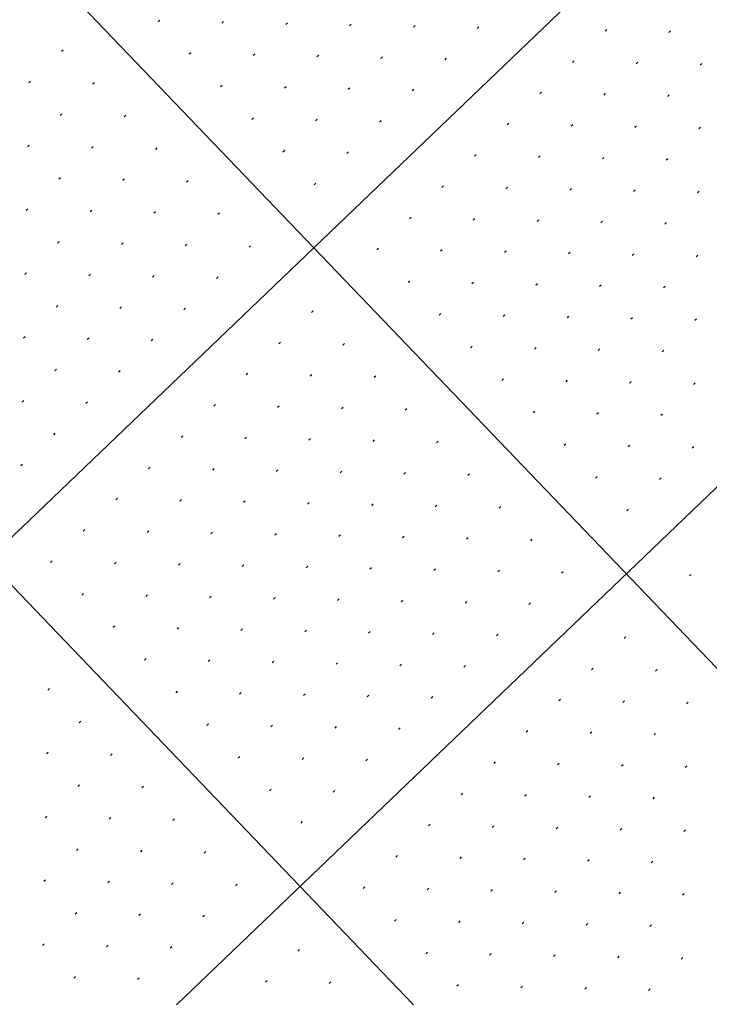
# Model space of a CAD drawing. Extents: x 2148987 to 2151117, y 142806 to 144993.
# Drawn here: x 2150373.8 to 2150450.2, y 144324.1 to 144432.4 of the extents above; entities that cross this region are included whole.
import ezdxf

# ---------------------------------------------------------------- set-up
doc = ezdxf.new("R2010")
doc.units = 0
doc.layers.add('PR_PIER_PH3', color=7, linetype='Continuous')
doc.layers.add('SHT_Profile_Grid_Minor', color=7, linetype='Continuous')

msp = doc.modelspace()

# ---------------------------------------------------------------- linework, layer by layer
at = {"layer": 'PR_PIER_PH3'}
for p, q in [((2150164.2, 144659.82), (2150510.15, 144298.83)), ((2150128.1, 144625.23), (2150449.83, 144289.5)), ((2150469.54, 144467.67), (2149332.4, 143377.92)), ((2150504.13, 144431.57), (2149367, 143341.82))]:
    msp.add_line(p, q, dxfattribs=at)
at = {"layer": 'SHT_Profile_Grid_Minor'}
for p, q in [((2150389.31, 144432.33), (2150389.13, 144432.16)), ((2150396.38, 144432.18), (2150396.2, 144432.01)), ((2150403.45, 144432.03), (2150403.27, 144431.86)), ((2150410.52, 144431.88), (2150410.33, 144431.71)), ((2150417.58, 144431.73), (2150417.4, 144431.56)), ((2150424.65, 144431.58), (2150424.47, 144431.41)), ((2150438.79, 144431.28), (2150438.61, 144431.11)), ((2150445.86, 144431.13), (2150445.68, 144430.95)), ((2150378.63, 144429.02), (2150378.45, 144428.85)), ((2150392.77, 144428.72), (2150392.59, 144428.55)), ((2150399.84, 144428.57), (2150399.66, 144428.4)), ((2150406.91, 144428.42), (2150406.72, 144428.25)), ((2150413.97, 144428.27), (2150413.79, 144428.1)), ((2150421.04, 144428.12), (2150420.86, 144427.95)), ((2150435.18, 144427.82), (2150435, 144427.65)), ((2150442.25, 144427.67), (2150442.07, 144427.5)), ((2150449.32, 144427.52), (2150449.14, 144427.34)), ((2150375.02, 144425.56), (2150374.84, 144425.39)), ((2150382.09, 144425.41), (2150381.91, 144425.24)), ((2150396.23, 144425.11), (2150396.05, 144424.94)), ((2150403.3, 144424.96), (2150403.11, 144424.79)), ((2150410.36, 144424.81), (2150410.18, 144424.64)), ((2150417.43, 144424.66), (2150417.25, 144424.49)), ((2150431.57, 144424.36), (2150431.39, 144424.19)), ((2150438.64, 144424.21), (2150438.46, 144424.04)), ((2150445.71, 144424.06), (2150445.53, 144423.89)), ((2150378.48, 144421.95), (2150378.3, 144421.78)), ((2150385.55, 144421.8), (2150385.37, 144421.63)), ((2150399.69, 144421.5), (2150399.51, 144421.33)), ((2150406.75, 144421.35), (2150406.57, 144421.18)), ((2150413.82, 144421.2), (2150413.64, 144421.03)), ((2150427.96, 144420.9), (2150427.78, 144420.73)), ((2150435.03, 144420.75), (2150434.85, 144420.58)), ((2150442.1, 144420.6), (2150441.92, 144420.43)), ((2150449.17, 144420.45), (2150448.99, 144420.28)), ((2150374.87, 144418.49), (2150374.69, 144418.32)), ((2150381.94, 144418.34), (2150381.76, 144418.17)), ((2150389.01, 144418.19), (2150388.83, 144418.02)), ((2150403.15, 144417.89), (2150402.96, 144417.72)), ((2150410.21, 144417.74), (2150410.03, 144417.57)), ((2150424.35, 144417.44), (2150424.17, 144417.27)), ((2150431.42, 144417.29), (2150431.24, 144417.12)), ((2150438.49, 144417.14), (2150438.31, 144416.97)), ((2150445.56, 144416.99), (2150445.38, 144416.82)), ((2150378.33, 144414.88), (2150378.15, 144414.71)), ((2150385.4, 144414.73), (2150385.22, 144414.56)), ((2150392.47, 144414.58), (2150392.29, 144414.41)), ((2150406.6, 144414.28), (2150406.42, 144414.11)), ((2150420.74, 144413.98), (2150420.56, 144413.81)), ((2150427.81, 144413.83), (2150427.63, 144413.66)), ((2150434.88, 144413.68), (2150434.7, 144413.51)), ((2150441.95, 144413.53), (2150441.77, 144413.36)), ((2150449.02, 144413.38), (2150448.84, 144413.21)), ((2150374.72, 144411.42), (2150374.54, 144411.25)), ((2150381.79, 144411.27), (2150381.61, 144411.1)), ((2150388.86, 144411.12), (2150388.68, 144410.95)), ((2150395.93, 144410.97), (2150395.74, 144410.8)), ((2150417.13, 144410.52), (2150416.95, 144410.35)), ((2150424.2, 144410.37), (2150424.02, 144410.2)), ((2150431.27, 144410.22), (2150431.09, 144410.05)), ((2150438.34, 144410.07), (2150438.16, 144409.9)), ((2150445.41, 144409.92), (2150445.23, 144409.75)), ((2150378.18, 144407.81), (2150378, 144407.64)), ((2150385.25, 144407.66), (2150385.07, 144407.49)), ((2150392.32, 144407.51), (2150392.13, 144407.34)), ((2150399.38, 144407.36), (2150399.2, 144407.19)), ((2150413.52, 144407.06), (2150413.34, 144406.89)), ((2150420.59, 144406.91), (2150420.41, 144406.74)), ((2150427.66, 144406.76), (2150427.48, 144406.59)), ((2150434.73, 144406.61), (2150434.55, 144406.44)), ((2150441.8, 144406.46), (2150441.62, 144406.29)), ((2150448.87, 144406.31), (2150448.69, 144406.14)), ((2150374.57, 144404.35), (2150374.39, 144404.18)), ((2150381.64, 144404.2), (2150381.46, 144404.03)), ((2150388.71, 144404.05), (2150388.52, 144403.88)), ((2150395.77, 144403.9), (2150395.59, 144403.73)), ((2150416.98, 144403.45), (2150416.8, 144403.28)), ((2150424.05, 144403.3), (2150423.87, 144403.13)), ((2150431.12, 144403.15), (2150430.94, 144402.98)), ((2150438.19, 144403), (2150438.01, 144402.83)), ((2150445.26, 144402.85), (2150445.08, 144402.68)), ((2150378.03, 144400.74), (2150377.85, 144400.57)), ((2150385.1, 144400.59), (2150384.91, 144400.42)), ((2150392.16, 144400.44), (2150391.98, 144400.27)), ((2150406.3, 144400.14), (2150406.12, 144399.97)), ((2150420.44, 144399.84), (2150420.26, 144399.67)), ((2150427.51, 144399.69), (2150427.33, 144399.52)), ((2150434.58, 144399.54), (2150434.4, 144399.37)), ((2150441.65, 144399.39), (2150441.47, 144399.22)), ((2150448.72, 144399.24), (2150448.54, 144399.07)), ((2150374.42, 144397.28), (2150374.24, 144397.11)), ((2150381.49, 144397.13), (2150381.3, 144396.96)), ((2150388.55, 144396.98), (2150388.37, 144396.81)), ((2150402.69, 144396.68), (2150402.51, 144396.51)), ((2150409.76, 144396.53), (2150409.58, 144396.36)), ((2150423.9, 144396.23), (2150423.72, 144396.06)), ((2150430.97, 144396.08), (2150430.79, 144395.91)), ((2150438.04, 144395.93), (2150437.86, 144395.76)), ((2150445.11, 144395.78), (2150444.93, 144395.61)), ((2150377.88, 144393.67), (2150377.69, 144393.5)), ((2150384.94, 144393.52), (2150384.76, 144393.35)), ((2150399.08, 144393.22), (2150398.9, 144393.05)), ((2150406.15, 144393.07), (2150405.97, 144392.9)), ((2150413.22, 144392.92), (2150413.04, 144392.75)), ((2150427.36, 144392.62), (2150427.18, 144392.45)), ((2150434.43, 144392.47), (2150434.25, 144392.3)), ((2150441.5, 144392.32), (2150441.32, 144392.15)), ((2150448.57, 144392.17), (2150448.39, 144392)), ((2150374.27, 144390.22), (2150374.08, 144390.04)), ((2150381.33, 144390.06), (2150381.15, 144389.89)), ((2150395.47, 144389.76), (2150395.29, 144389.59)), ((2150402.54, 144389.61), (2150402.36, 144389.44)), ((2150409.61, 144389.46), (2150409.43, 144389.29)), ((2150416.68, 144389.31), (2150416.5, 144389.14)), ((2150430.82, 144389.01), (2150430.64, 144388.84)), ((2150437.89, 144388.86), (2150437.71, 144388.69)), ((2150444.96, 144388.71), (2150444.78, 144388.54)), ((2150377.72, 144386.61), (2150377.54, 144386.43)), ((2150391.86, 144386.3), (2150391.68, 144386.13)), ((2150398.93, 144386.15), (2150398.75, 144385.98)), ((2150406, 144386), (2150405.82, 144385.83)), ((2150413.07, 144385.85), (2150412.89, 144385.68)), ((2150420.14, 144385.7), (2150419.96, 144385.53)), ((2150434.28, 144385.4), (2150434.1, 144385.23)), ((2150441.35, 144385.25), (2150441.17, 144385.08)), ((2150448.42, 144385.1), (2150448.24, 144384.93)), ((2150374.11, 144383.15), (2150373.93, 144382.97)), ((2150388.25, 144382.84), (2150388.07, 144382.67)), ((2150395.32, 144382.69), (2150395.14, 144382.52)), ((2150402.39, 144382.54), (2150402.21, 144382.37)), ((2150409.46, 144382.39), (2150409.28, 144382.22)), ((2150416.53, 144382.24), (2150416.35, 144382.07)), ((2150423.6, 144382.09), (2150423.42, 144381.92)), ((2150437.74, 144381.79), (2150437.56, 144381.62)), ((2150444.81, 144381.64), (2150444.63, 144381.47)), ((2150384.64, 144379.39), (2150384.46, 144379.21)), ((2150391.71, 144379.24), (2150391.53, 144379.06)), ((2150398.78, 144379.08), (2150398.6, 144378.91)), ((2150405.85, 144378.93), (2150405.67, 144378.76)), ((2150412.92, 144378.78), (2150412.74, 144378.61)), ((2150419.99, 144378.63), (2150419.81, 144378.46)), ((2150427.06, 144378.48), (2150426.88, 144378.31)), ((2150441.2, 144378.18), (2150441.02, 144378.01)), ((2150381.03, 144375.93), (2150380.85, 144375.75)), ((2150388.1, 144375.78), (2150387.92, 144375.6)), ((2150395.17, 144375.63), (2150394.99, 144375.45)), ((2150402.24, 144375.47), (2150402.06, 144375.3)), ((2150409.31, 144375.32), (2150409.13, 144375.15)), ((2150416.38, 144375.17), (2150416.2, 144375)), ((2150423.45, 144375.02), (2150423.27, 144374.85)), ((2150430.52, 144374.87), (2150430.34, 144374.7)), ((2150377.42, 144372.47), (2150377.24, 144372.29)), ((2150384.49, 144372.32), (2150384.31, 144372.14)), ((2150391.56, 144372.17), (2150391.38, 144371.99)), ((2150398.63, 144372.02), (2150398.45, 144371.84)), ((2150405.7, 144371.86), (2150405.52, 144371.69)), ((2150412.77, 144371.71), (2150412.59, 144371.54)), ((2150419.84, 144371.56), (2150419.66, 144371.39)), ((2150426.91, 144371.41), (2150426.73, 144371.24)), ((2150433.98, 144371.26), (2150433.8, 144371.09)), ((2150448.12, 144370.96), (2150447.94, 144370.79)), ((2150380.88, 144368.86), (2150380.7, 144368.68)), ((2150387.95, 144368.71), (2150387.77, 144368.53)), ((2150395.02, 144368.56), (2150394.84, 144368.38)), ((2150402.09, 144368.41), (2150401.91, 144368.23)), ((2150409.16, 144368.25), (2150408.98, 144368.08)), ((2150416.23, 144368.1), (2150416.05, 144367.93)), ((2150423.3, 144367.95), (2150423.12, 144367.78)), ((2150430.37, 144367.8), (2150430.19, 144367.63)), ((2150384.34, 144365.25), (2150384.16, 144365.07)), ((2150391.41, 144365.1), (2150391.23, 144364.92)), ((2150398.48, 144364.95), (2150398.3, 144364.77)), ((2150405.55, 144364.8), (2150405.37, 144364.62)), ((2150412.62, 144364.64), (2150412.44, 144364.47)), ((2150419.69, 144364.49), (2150419.51, 144364.32)), ((2150426.76, 144364.34), (2150426.58, 144364.17)), ((2150440.9, 144364.04), (2150440.72, 144363.87)), ((2150387.8, 144361.64), (2150387.62, 144361.46)), ((2150394.87, 144361.49), (2150394.69, 144361.31)), ((2150401.94, 144361.34), (2150401.76, 144361.16)), ((2150409.01, 144361.19), (2150408.83, 144361.01)), ((2150416.08, 144361.03), (2150415.9, 144360.86)), ((2150423.15, 144360.88), (2150422.97, 144360.71)), ((2150437.29, 144360.58), (2150437.11, 144360.41)), ((2150444.36, 144360.43), (2150444.18, 144360.26)), ((2150377.12, 144358.33), (2150376.94, 144358.15)), ((2150391.26, 144358.03), (2150391.08, 144357.85)), ((2150398.33, 144357.88), (2150398.15, 144357.7)), ((2150405.4, 144357.73), (2150405.22, 144357.55)), ((2150412.47, 144357.58), (2150412.29, 144357.4)), ((2150419.54, 144357.42), (2150419.36, 144357.25)), ((2150433.68, 144357.12), (2150433.5, 144356.95)), ((2150440.75, 144356.97), (2150440.57, 144356.8)), ((2150447.82, 144356.82), (2150447.64, 144356.65)), ((2150380.58, 144354.72), (2150380.4, 144354.54)), ((2150394.72, 144354.42), (2150394.54, 144354.24)), ((2150401.79, 144354.27), (2150401.61, 144354.09)), ((2150408.86, 144354.12), (2150408.68, 144353.94)), ((2150415.93, 144353.97), (2150415.75, 144353.79)), ((2150430.07, 144353.66), (2150429.89, 144353.49)), ((2150437.14, 144353.51), (2150436.96, 144353.34)), ((2150444.21, 144353.36), (2150444.03, 144353.19)), ((2150376.97, 144351.26), (2150376.79, 144351.09)), ((2150384.04, 144351.11), (2150383.86, 144350.93)), ((2150398.18, 144350.81), (2150398, 144350.63)), ((2150405.25, 144350.66), (2150405.07, 144350.48)), ((2150412.32, 144350.51), (2150412.14, 144350.33)), ((2150426.46, 144350.2), (2150426.28, 144350.03)), ((2150433.53, 144350.05), (2150433.35, 144349.88)), ((2150440.6, 144349.9), (2150440.42, 144349.73)), ((2150447.67, 144349.75), (2150447.49, 144349.58)), ((2150380.43, 144347.65), (2150380.25, 144347.48)), ((2150387.5, 144347.5), (2150387.32, 144347.32)), ((2150401.64, 144347.2), (2150401.46, 144347.02)), ((2150408.71, 144347.05), (2150408.53, 144346.87)), ((2150422.85, 144346.75), (2150422.67, 144346.57)), ((2150429.92, 144346.6), (2150429.74, 144346.42)), ((2150436.99, 144346.44), (2150436.81, 144346.27)), ((2150444.06, 144346.29), (2150443.88, 144346.12)), ((2150376.82, 144344.19), (2150376.64, 144344.02)), ((2150383.89, 144344.04), (2150383.71, 144343.87)), ((2150390.96, 144343.89), (2150390.78, 144343.71)), ((2150405.1, 144343.59), (2150404.92, 144343.41)), ((2150419.24, 144343.29), (2150419.06, 144343.11)), ((2150426.31, 144343.14), (2150426.13, 144342.96)), ((2150433.38, 144342.99), (2150433.2, 144342.81)), ((2150440.45, 144342.83), (2150440.27, 144342.66)), ((2150447.52, 144342.68), (2150447.34, 144342.51)), ((2150380.28, 144340.58), (2150380.1, 144340.41)), ((2150387.35, 144340.43), (2150387.17, 144340.26)), ((2150394.42, 144340.28), (2150394.24, 144340.1)), ((2150415.63, 144339.83), (2150415.45, 144339.65)), ((2150422.7, 144339.68), (2150422.52, 144339.5)), ((2150429.77, 144339.53), (2150429.59, 144339.35)), ((2150436.84, 144339.38), (2150436.66, 144339.2)), ((2150443.91, 144339.22), (2150443.73, 144339.05)), ((2150376.67, 144337.12), (2150376.49, 144336.95)), ((2150383.74, 144336.97), (2150383.56, 144336.8)), ((2150390.81, 144336.82), (2150390.63, 144336.65)), ((2150397.88, 144336.67), (2150397.7, 144336.49)), ((2150412.02, 144336.37), (2150411.84, 144336.19)), ((2150419.09, 144336.22), (2150418.91, 144336.04)), ((2150426.16, 144336.07), (2150425.98, 144335.89)), ((2150433.23, 144335.92), (2150433.05, 144335.74)), ((2150440.3, 144335.77), (2150440.12, 144335.59)), ((2150447.37, 144335.61), (2150447.19, 144335.44)), ((2150380.13, 144333.51), (2150379.95, 144333.34)), ((2150387.2, 144333.36), (2150387.02, 144333.19)), ((2150394.27, 144333.21), (2150394.09, 144333.04)), ((2150415.48, 144332.76), (2150415.3, 144332.58)), ((2150422.55, 144332.61), (2150422.37, 144332.43)), ((2150429.62, 144332.46), (2150429.44, 144332.28)), ((2150436.69, 144332.31), (2150436.51, 144332.13)), ((2150443.76, 144332.16), (2150443.58, 144331.98)), ((2150376.52, 144330.05), (2150376.34, 144329.88)), ((2150383.59, 144329.9), (2150383.41, 144329.73)), ((2150390.66, 144329.75), (2150390.48, 144329.58)), ((2150404.8, 144329.45), (2150404.62, 144329.27)), ((2150418.94, 144329.15), (2150418.76, 144328.97)), ((2150426.01, 144329), (2150425.83, 144328.82)), ((2150433.08, 144328.85), (2150432.9, 144328.67)), ((2150440.15, 144328.7), (2150439.97, 144328.52)), ((2150447.22, 144328.55), (2150447.04, 144328.37)), ((2150379.98, 144326.44), (2150379.8, 144326.27)), ((2150387.05, 144326.29), (2150386.87, 144326.12)), ((2150401.19, 144325.99), (2150401.01, 144325.82)), ((2150408.26, 144325.84), (2150408.08, 144325.66)), ((2150422.4, 144325.54), (2150422.22, 144325.36)), ((2150429.47, 144325.39), (2150429.29, 144325.21)), ((2150436.54, 144325.24), (2150436.36, 144325.06)), ((2150443.61, 144325.09), (2150443.43, 144324.91))]:
    msp.add_line(p, q, dxfattribs=at)

doc.saveas('drawing.dxf')
